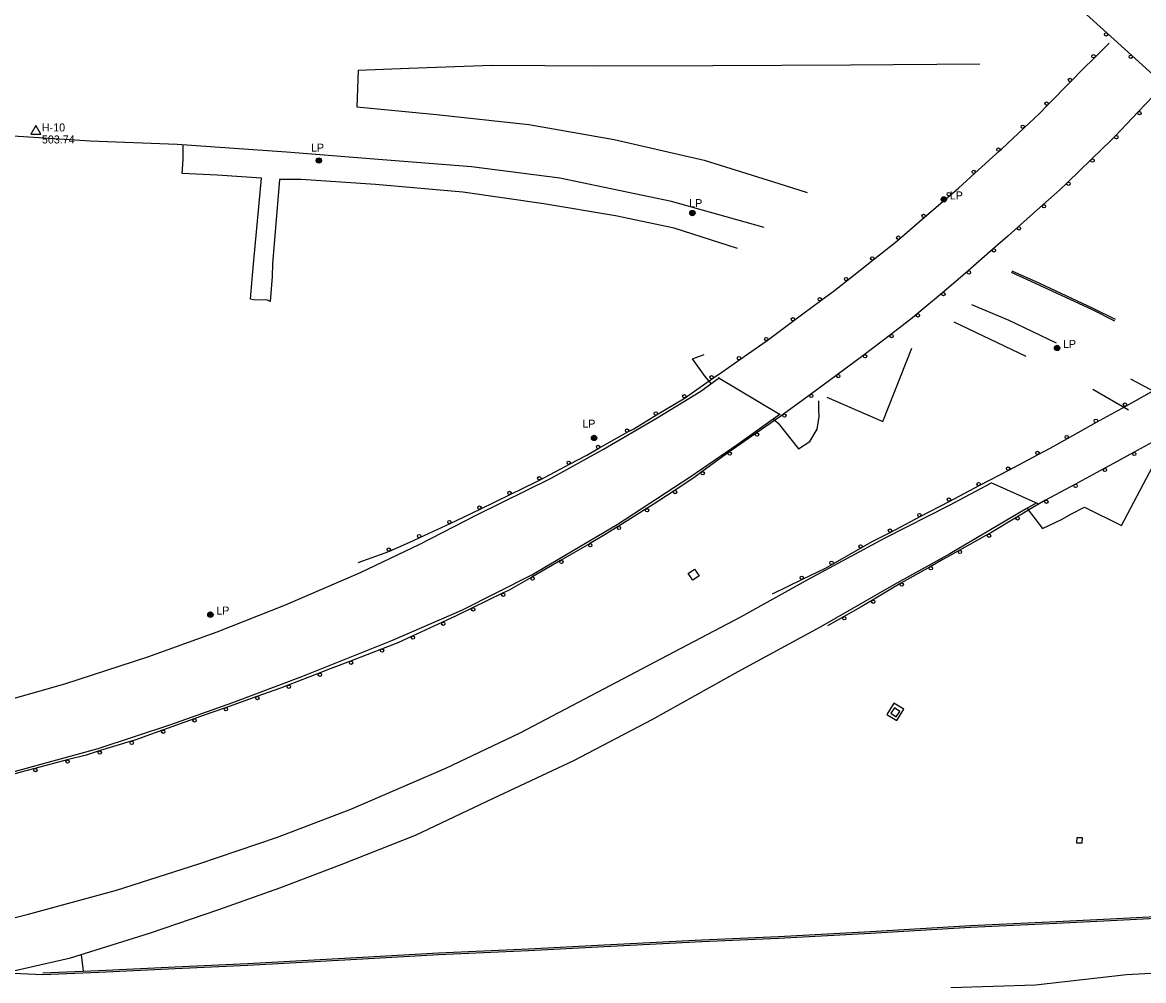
# Model space of a CAD drawing. Extents: x 2402803 to 2427059, y 6985292 to 6997652.
# Drawn here: x 2416364 to 2417036, y 6990803 to 6991378 of the extents above; entities that cross this region are included whole.
import ezdxf

# ---------------------------------------------------------------- set-up
doc = ezdxf.new("R2010")
doc.units = 0
for name, color, linetype in [('p_control ground ctrl', 7, 'Continuous'), ('p_drainage conc drain', 7, 'Continuous'), ('p_drainage riprap', 7, 'Continuous'), ('p_dtm sidewalk', 7, 'Continuous'), ('p_road - paved curb', 7, 'Continuous'), ('p_road bridge end', 7, 'Continuous'), ('p_road guard rails', 7, 'Continuous'), ('p_structure slab', 7, 'Continuous'), ('p_utility manhole', 7, 'Continuous'), ('V7 LEVEL 31', 7, 'Continuous')]:
    doc.layers.add(name, color=color, linetype=linetype)

msp = doc.modelspace()

# ---------------------------------------------------------------- linework, layer by layer
at = {"layer": 'p_control ground ctrl'}
for p, q in [((2416372.16, 6991316.08), (2416369.16, 6991310.88)), ((2416375.16, 6991310.88), (2416372.16, 6991316.08)), ((2416372.16, 6991312.6), (2416372.16, 6991312.64)), ((2416369.16, 6991310.88), (2416375.16, 6991310.88))]:
    msp.add_line(p, q, dxfattribs=at)
at = {"layer": 'p_drainage conc drain'}
for points in [[(2416793, 6991242.34), (2416755.02, 6991254.66), (2416719.7, 6991261.91), (2416676.84, 6991269.14), (2416628.2, 6991276.09), (2416575.83, 6991280.85), (2416531.19, 6991283.82), (2416518.25, 6991283.7), (2416514.1, 6991233.25), (2416513.76, 6991225.67), (2416512.6, 6991210.54), (2416511.04, 6991211.43), (2416502.65, 6991211.61), (2416500.87, 6991211.94), (2416501.98, 6991226.42), (2416502.88, 6991235.13), (2416507.48, 6991284.68), (2416480.82, 6991286.43), (2416459.89, 6991287.31), (2416460.36, 6991295.65), (2416460.38, 6991304.61)], [(2416966.13, 6991177.67), (2416922.79, 6991198.21)]]:
    msp.add_lwpolyline(points, dxfattribs=at)
at = {"layer": 'p_drainage riprap'}
for points in [[(2416777.21, 6991161.38), (2416773.53, 6991165.57), (2416765.87, 6991176.24), (2416772.94, 6991178.81)], [(2416846.56, 6991153.28), (2416880.01, 6991138.62), (2416897.51, 6991182.55)], [(2417027.43, 6991145.45), (2417006.1, 6991157.88)], [(2416814.46, 6991140.06), (2416817.31, 6991137.58), (2416829.51, 6991122.21), (2416836.24, 6991126.66), (2416840.77, 6991134.07), (2416841.99, 6991141.68), (2416841.73, 6991145.91), (2416841.62, 6991151.07)], [(2416966.71, 6991086.49), (2416975.83, 6991074.5), (2416987.21, 6991079.89), (2416993.27, 6991083.16), (2417000.97, 6991087.2), (2417023.24, 6991076.17), (2417043.83, 6991115.28)]]:
    msp.add_lwpolyline(points, dxfattribs=at)
at = {"layer": 'p_dtm sidewalk'}
msp.add_lwpolyline([(2416399.24, 6990818.74), (2416400.4, 6990808.9)], dxfattribs=at)
at = {"layer": 'p_road - paved curb'}
for points in [[(2416938.3, 6991352.94), (2416860.72, 6991352.32), (2416778.15, 6991351.96), (2416709.07, 6991351.68), (2416645.49, 6991352.1), (2416595.75, 6991350.46), (2416565.37, 6991349.17), (2416564.55, 6991327.35), (2416612.35, 6991322.78), (2416667.81, 6991316.8), (2416719.03, 6991307.86), (2416772.98, 6991295.33), (2416817.74, 6991281.48), (2416834.61, 6991275.99)], [(2416808.88, 6991254.94), (2416753.42, 6991270.62), (2416686.37, 6991284.53), (2416633.35, 6991291.4), (2416574.91, 6991296.05), (2416522.37, 6991300.14), (2416456.92, 6991304.86), (2416404.72, 6991306.84), (2416336.67, 6991311.2), (2416252.88, 6991316.44), (2416181.47, 6991320.6), (2416111.55, 6991324.83), (2416040.64, 6991328.97), (2415969.73, 6991331.89), (2415926.67, 6991335), (2415884.63, 6991336.77)], [(2416957.13, 6991228.13), (2416973.57, 6991220.69), (2417005.69, 6991205.72), (2417019, 6991199.07)], [(2416957.44, 6991229.09), (2416973.99, 6991221.6), (2417006.12, 6991206.62), (2417019.45, 6991199.96)], [(2416984.29, 6991185.61), (2416955.8, 6991199.17), (2416933.52, 6991208.65)], [(2415875.66, 6990923.32), (2415928.73, 6990920.7), (2415969.16, 6990919.62), (2416016.83, 6990920.33), (2416069.54, 6990922.61), (2416115.65, 6990925.28), (2416158.58, 6990930.41), (2416207.93, 6990938.7), (2416256.12, 6990948.4), (2416302.78, 6990958.49), (2416348.51, 6990969.67), (2416389.38, 6990981.25), (2416439.33, 6990997.5), (2416480.87, 6991012.51), (2416521.73, 6991028.71), (2416566.9, 6991047.96), (2416602.31, 6991065.09), (2416636.55, 6991082.59), (2416681.23, 6991104.62), (2416712.65, 6991121.98), (2416744.8, 6991140.8), (2416770.84, 6991156.8), (2416782.16, 6991164.94)], [(2417028.63, 6991164.24), (2417045.47, 6991155.29)], [(2415873.34, 6990871.28), (2415923.68, 6990868.17), (2415971.55, 6990866.78), (2416022.74, 6990868.27), (2416071.85, 6990871.58), (2416120.56, 6990876.97), (2416170.06, 6990884.9), (2416216.55, 6990893.71), (2416270.67, 6990905.08), (2416318.35, 6990917.33), (2416362.11, 6990929.42), (2416409.51, 6990942.48), (2416453.03, 6990956.8), (2416490.23, 6990970.03), (2416531.72, 6990985.67), (2416585.65, 6991007.23), (2416627.51, 6991025.37), (2416669.63, 6991046.57), (2416720.65, 6991076.86), (2416764.48, 6991105.51), (2416792.5, 6991124.59), (2416818.52, 6991143.17)], [(2416317.17, 6990830.44), (2416366.96, 6990842.94), (2416420.38, 6990857.43), (2416469.76, 6990873.19), (2416516.96, 6990889.25), (2416561.01, 6990906.06), (2416617.96, 6990930.6), (2416662.48, 6990951.87), (2416709.03, 6990976.26), (2416751.11, 6990998.46), (2416794.88, 6991021.49), (2416835.47, 6991043.94), (2416881.44, 6991068.78), (2416919.98, 6991088.43), (2416944.79, 6991101.61)], [(2416972.11, 6991089.61), (2416965.73, 6991085.93), (2416920.3, 6991059.33), (2416886.68, 6991040.71), (2416842.41, 6991015.3), (2416793.09, 6990988.36), (2416741.57, 6990959.56), (2416694.55, 6990935.06), (2416646.46, 6990912.42), (2416599.69, 6990890.17), (2416554.95, 6990872.61), (2416518.28, 6990858.66), (2416481.74, 6990845.74), (2416439.98, 6990831.55), (2416392.08, 6990816.49), (2416354.22, 6990807.8), (2416376.27, 6990806.97)], [(2416376.23, 6990807.97), (2416409.87, 6990809.27), (2416455.68, 6990811.49), (2416499.1, 6990813.5), (2416568.1, 6990817.29), (2416613.62, 6990819.85), (2416667.55, 6990822.24), (2416712.93, 6990824.69), (2416771.57, 6990827.77), (2416817.44, 6990829.71), (2416872.59, 6990832.63), (2416932.61, 6990836.35), (2416984.19, 6990838.59), (2417020.51, 6990840.51), (2417059.35, 6990842.44)], [(2416376.27, 6990806.97), (2416409.91, 6990808.27), (2416455.73, 6990810.49), (2416499.15, 6990812.5), (2416568.16, 6990816.29), (2416613.67, 6990818.85), (2416667.6, 6990821.24), (2416712.98, 6990823.69), (2416771.62, 6990826.77), (2416817.49, 6990828.71), (2416872.65, 6990831.63), (2416932.66, 6990835.35), (2416984.24, 6990837.59), (2417020.56, 6990839.51), (2417059.4, 6990841.44)], [(2417059.26, 6990808.45), (2417026.27, 6990806.74), (2416971.75, 6990800.45), (2416920.81, 6990798.82)]]:
    msp.add_lwpolyline(points, dxfattribs=at)
at = {"layer": 'p_road bridge end'}
for points in [[(2416781.33, 6991164.91), (2416818.56, 6991142.78)], [(2416944.77, 6991102.01), (2416973.01, 6991089.48)]]:
    msp.add_lwpolyline(points, dxfattribs=at)
for points in [[(2416770.01, 6991046.01), (2416766.2, 6991043.36), (2416763.35, 6991047.46), (2416767.16, 6991050.11)], [(2416996.37, 6990888.9), (2416996.28, 6990885.93), (2416999.7, 6990885.83), (2416999.79, 6990888.8)]]:
    msp.add_lwpolyline(points, close=True, dxfattribs=at)
at = {"layer": 'p_road guard rails'}
for p, q in [((2417007.14, 6991357.02), (2417015.76, 6991365.59)), ((2417029.45, 6991358.16), (2417014.61, 6991371.58)), ((2417044.28, 6991344.75), (2417029.45, 6991358.16)), ((2416979.02, 6991328.58), (2416993.04, 6991342.84)), ((2417047.02, 6991338.83), (2417033.23, 6991324.35)), ((2417033.23, 6991324.35), (2417019.44, 6991309.87)), ((2416935.25, 6991287.54), (2416950.06, 6991300.98)), ((2417005.15, 6991295.88), (2416990.75, 6991281.99)), ((2416905.17, 6991261.18), (2416920.33, 6991274.24)), ((2416976, 6991268.5), (2416961.08, 6991255.18)), ((2416890.02, 6991248.13), (2416905.17, 6991261.18)), ((2416946.08, 6991241.96), (2416931.01, 6991228.81)), ((2416858.67, 6991223.29), (2416874.37, 6991235.68)), ((2416826.77, 6991199.17), (2416842.81, 6991211.11)), ((2416915.78, 6991215.85), (2416900.47, 6991202.97)), ((2416884.7, 6991190.68), (2416868.83, 6991178.51)), ((2416794.32, 6991175.79), (2416810.73, 6991187.22)), ((2416852.73, 6991166.64), (2416836.61, 6991154.81)), ((2417025.8, 6991147.87), (2417043.28, 6991157.59)), ((2416744.41, 6991142.55), (2416761.53, 6991152.89)), ((2416836.61, 6991154.81), (2416820.49, 6991142.97)), ((2417008.33, 6991138.15), (2417025.8, 6991147.87)), ((2416990.85, 6991128.43), (2417008.33, 6991138.15)), ((2416709.78, 6991122.54), (2416727.22, 6991132.32)), ((2416804.09, 6991131.54), (2416787.66, 6991120.16)), ((2417047.93, 6991129.62), (2417030.37, 6991120.05)), ((2416955.64, 6991109.48), (2416973.3, 6991118.85)), ((2416674.51, 6991103.68), (2416692.19, 6991113.02)), ((2417012.81, 6991110.47), (2416995.25, 6991100.9)), ((2416920.23, 6991090.87), (2416937.96, 6991100.14)), ((2416995.25, 6991100.9), (2416977.69, 6991091.33)), ((2416638.58, 6991086.09), (2416656.56, 6991094.85)), ((2416902.51, 6991081.6), (2416920.23, 6991090.87)), ((2416738.19, 6991086.25), (2416721.25, 6991075.62)), ((2416602.41, 6991069.01), (2416620.57, 6991077.41)), ((2416884.79, 6991072.32), (2416902.51, 6991081.6)), ((2416943.28, 6991070.97), (2416925.82, 6991061.23)), ((2416704.14, 6991065.27), (2416686.85, 6991055.21)), ((2416849.8, 6991052.97), (2416867.19, 6991062.83)), ((2416908.38, 6991051.45), (2416890.96, 6991041.63)), ((2416813.92, 6991035.31), (2416831.93, 6991044)), ((2416652, 6991035.6), (2416634.04, 6991026.8)), ((2416615.98, 6991018.21), (2416597.82, 6991009.86)), ((2416856.44, 6991021.43), (2416846.87, 6991016.12)), ((2416579.4, 6991002.09), (2416560.76, 6990994.84)), ((2416542.11, 6990987.61), (2416523.46, 6990980.4)), ((2416504.65, 6990973.6), (2416485.79, 6990966.94)), ((2416466.95, 6990960.25), (2416448.13, 6990953.47)), ((2416429.27, 6990946.81), (2416410.15, 6990940.97)), ((2416390.9, 6990935.58), (2416371.55, 6990930.5))]:
    msp.add_line(p, q, dxfattribs=at)
for points in [[(2417014.61, 6991371.58), (2417000.06, 6991384.74), (2416999.79, 6991385)], [(2416993.04, 6991342.84), (2416999.88, 6991349.8), (2417007.14, 6991357.02)], [(2416964.65, 6991314.67), (2416974, 6991323.47), (2416979.02, 6991328.58)], [(2416950.06, 6991300.98), (2416951.36, 6991302.16), (2416964.65, 6991314.67)], [(2417019.44, 6991309.87), (2417016.97, 6991307.28), (2417005.15, 6991295.88)], [(2416920.33, 6991274.24), (2416925.44, 6991278.64), (2416935.25, 6991287.54)], [(2416990.75, 6991281.99), (2416986.25, 6991277.65), (2416976, 6991268.5)], [(2416961.08, 6991255.18), (2416955.1, 6991249.84), (2416946.08, 6991241.96)], [(2416874.37, 6991235.68), (2416888.48, 6991246.81), (2416890.02, 6991248.13)], [(2416931.01, 6991228.81), (2416926.72, 6991225.06), (2416915.78, 6991215.85)], [(2416842.81, 6991211.11), (2416850.26, 6991216.66), (2416858.67, 6991223.29)], [(2416810.73, 6991187.22), (2416810.77, 6991187.25), (2416826.77, 6991199.17)], [(2416900.47, 6991202.97), (2416897.95, 6991200.85), (2416884.7, 6991190.68)], [(2416868.83, 6991178.51), (2416867.32, 6991177.35), (2416852.73, 6991166.64)], [(2416777.94, 6991164.32), (2416784.11, 6991168.68), (2416794.32, 6991175.79)], [(2416761.53, 6991152.89), (2416763.23, 6991153.92), (2416777.94, 6991164.32)], [(2416727.22, 6991132.32), (2416730.76, 6991134.31), (2416744.41, 6991142.55)], [(2416820.49, 6991142.97), (2416819, 6991141.88), (2416804.09, 6991131.54)], [(2416973.3, 6991118.85), (2416980.4, 6991122.62), (2416990.85, 6991128.43)], [(2416692.19, 6991113.02), (2416702.54, 6991118.48), (2416709.78, 6991122.54)], [(2416787.66, 6991120.16), (2416786.35, 6991119.25), (2416771.53, 6991108.33)], [(2417030.37, 6991120.05), (2417018.35, 6991113.49), (2417012.81, 6991110.47)], [(2416656.56, 6991094.85), (2416672.24, 6991102.48), (2416674.51, 6991103.68)], [(2416771.53, 6991108.33), (2416766.66, 6991104.75), (2416754.97, 6991097.12)], [(2416937.96, 6991100.14), (2416944.43, 6991103.53), (2416955.64, 6991109.48)], [(2416754.97, 6991097.12), (2416741.76, 6991088.49), (2416738.19, 6991086.25)], [(2416977.69, 6991091.33), (2416969.96, 6991087.12), (2416960.4, 6991081.3)], [(2416620.57, 6991077.41), (2416624.46, 6991079.21), (2416638.58, 6991086.09)], [(2416960.4, 6991081.3), (2416944.94, 6991071.9), (2416943.28, 6991070.97)], [(2416721.25, 6991075.62), (2416712.54, 6991070.16), (2416704.14, 6991065.27)], [(2416867.19, 6991062.83), (2416873.74, 6991066.54), (2416884.79, 6991072.32)], [(2416584.14, 6991060.89), (2416598.26, 6991067.09), (2416602.41, 6991069.01)], [(2416565.46, 6991053.98), (2416581.53, 6991059.75), (2416584.14, 6991060.89)], [(2416925.82, 6991061.23), (2416916.06, 6991055.79), (2416908.38, 6991051.45)], [(2416686.85, 6991055.21), (2416684.33, 6991053.75), (2416669.49, 6991045.29)], [(2416831.93, 6991044), (2416845.73, 6991050.66), (2416849.8, 6991052.97)], [(2416669.49, 6991045.29), (2416655.52, 6991037.32), (2416652, 6991035.6)], [(2416890.96, 6991041.63), (2416889.85, 6991041), (2416873.8, 6991031.36)], [(2416873.8, 6991031.36), (2416867.17, 6991027.38), (2416856.44, 6991021.43)], [(2416634.04, 6991026.8), (2416624.15, 6991021.96), (2416615.98, 6991018.21)], [(2416597.82, 6991009.86), (2416589.18, 6991005.89), (2416579.4, 6991002.09)], [(2416560.76, 6990994.84), (2416548.71, 6990990.16), (2416542.11, 6990987.61)], [(2416523.46, 6990980.4), (2416518.92, 6990978.64), (2416504.65, 6990973.6)], [(2416485.79, 6990966.94), (2416472.43, 6990962.22), (2416466.95, 6990960.25)], [(2416448.13, 6990953.47), (2416431.44, 6990947.47), (2416429.27, 6990946.81)], [(2416410.15, 6990940.97), (2416402.19, 6990938.54), (2416390.9, 6990935.58)], [(2416371.55, 6990930.5), (2416366.05, 6990929.06), (2416352.24, 6990925.32)]]:
    msp.add_lwpolyline(points, dxfattribs=at)
for centre in [(2417013.94, 6991370.84), (2417006.44, 6991357.73), (2417028.78, 6991357.42), (2416992.32, 6991343.54), (2416978.31, 6991329.28), (2417033.95, 6991323.66), (2416963.96, 6991315.4), (2417020.16, 6991309.18), (2416949.39, 6991301.72), (2417005.84, 6991295.16), (2416934.58, 6991288.29), (2416991.45, 6991281.27), (2416919.67, 6991274.99), (2416976.67, 6991267.75), (2416904.52, 6991261.94), (2416961.75, 6991254.44), (2416889.36, 6991248.89), (2416873.75, 6991236.47), (2416946.73, 6991241.21), (2416858.05, 6991224.08), (2416931.67, 6991228.05), (2416842.21, 6991211.91), (2416916.42, 6991215.09), (2416826.17, 6991199.97), (2416901.12, 6991202.21), (2416885.31, 6991189.89), (2416810.16, 6991188.04), (2416793.75, 6991176.61), (2416869.44, 6991177.72), (2416777.36, 6991165.13), (2416853.33, 6991165.84), (2416761.01, 6991153.75), (2416837.2, 6991154), (2416743.89, 6991143.41), (2417025.32, 6991148.74), (2416821.08, 6991142.17), (2417007.84, 6991139.02), (2416726.73, 6991133.2), (2416804.66, 6991130.72), (2416990.37, 6991129.31), (2416709.29, 6991123.41), (2416788.23, 6991119.33), (2416972.83, 6991119.74), (2417030.85, 6991119.17), (2416691.73, 6991113.9), (2416955.17, 6991110.36), (2417013.29, 6991109.59), (2416674.04, 6991104.56), (2416772.12, 6991107.53), (2416656.13, 6991095.74), (2416755.52, 6991096.28), (2416937.49, 6991101.03), (2416995.73, 6991100.02), (2416919.77, 6991091.76), (2416978.17, 6991090.45), (2416638.15, 6991086.99), (2416738.72, 6991085.4), (2416902.05, 6991082.48), (2416620.15, 6991078.32), (2416960.92, 6991080.45), (2416601.99, 6991069.92), (2416721.78, 6991074.77), (2416884.33, 6991073.21), (2416943.77, 6991070.1), (2416583.74, 6991061.81), (2416704.64, 6991064.41), (2416866.7, 6991063.7), (2416926.3, 6991060.36), (2416687.35, 6991054.35), (2416849.3, 6991053.84), (2416908.87, 6991050.58), (2416669.98, 6991044.42), (2416831.49, 6991044.9), (2416652.44, 6991034.7), (2416891.45, 6991040.76), (2416874.31, 6991030.5), (2416634.48, 6991025.9), (2416616.4, 6991017.3), (2416856.93, 6991020.56), (2416598.23, 6991008.95), (2416579.76, 6991001.16), (2416561.12, 6990993.91), (2416542.47, 6990986.68), (2416523.82, 6990979.46), (2416504.98, 6990972.66), (2416486.13, 6990966), (2416467.28, 6990959.31), (2416448.47, 6990952.53), (2416429.57, 6990945.85), (2416391.15, 6990934.61), (2416410.44, 6990940.01), (2416371.8, 6990929.54)]:
    msp.add_circle(centre, 1, dxfattribs=at)
at = {"layer": 'p_structure slab'}
msp.add_lwpolyline([(2416886.69, 6990969.61), (2416882.56, 6990962.77), (2416888.51, 6990959.18), (2416892.64, 6990966.02)], close=True, dxfattribs=at)
at = {"layer": 'p_utility manhole'}
msp.add_lwpolyline([(2416887.03, 6990966.83), (2416884.86, 6990963.63), (2416888.16, 6990961.4), (2416890.33, 6990964.6)], close=True, dxfattribs=at)
for centre, radius in [((2416541.83, 6991295.2), 1.6), ((2416541.83, 6991295.2), 1.3), ((2416541.83, 6991295.2), 1), ((2416541.83, 6991295.2), 0.539), ((2416541.83, 6991295.2), 0.192), ((2416916.66, 6991271.84), 1.6), ((2416916.66, 6991271.84), 1.3), ((2416916.66, 6991271.84), 1), ((2416916.66, 6991271.84), 0.539), ((2416916.66, 6991271.84), 0.192), ((2416765.84, 6991263.64), 1.6), ((2416765.84, 6991263.64), 1.3), ((2416765.84, 6991263.64), 1), ((2416765.84, 6991263.64), 0.539), ((2416765.84, 6991263.64), 0.192), ((2416984.57, 6991182.73), 1.6), ((2416984.57, 6991182.73), 1.3), ((2416984.57, 6991182.73), 1), ((2416984.57, 6991182.73), 0.539), ((2416984.57, 6991182.73), 0.192), ((2416706.88, 6991128.73), 1.6), ((2416706.88, 6991128.73), 1.3), ((2416706.88, 6991128.73), 1), ((2416706.88, 6991128.73), 0.539), ((2416706.88, 6991128.73), 0.192), ((2416476.76, 6991022.8), 1.6), ((2416476.76, 6991022.8), 1.3), ((2416476.76, 6991022.8), 1), ((2416476.76, 6991022.8), 0.539), ((2416476.76, 6991022.8), 0.192)]:
    msp.add_circle(centre, radius, dxfattribs=at)

# ---------------------------------------------------------------- texts
at = {"layer": 'p_control ground ctrl'}
msp.add_text('  H-10', height=4.8, dxfattribs=at).set_placement((2416372.16, 6991312.6))
at = {"layer": 'p_utility manhole'}
for p in [(2416533.54, 6991300.5), (2416760.36, 6991267.21), (2416916.66, 6991271.84), (2416984.57, 6991182.73), (2416696.29, 6991134.91), (2416476.76, 6991022.8)]:
    msp.add_text('  LP', height=4.8, dxfattribs=at).set_placement(p)
at = {"layer": 'V7 LEVEL 31'}
msp.add_text('  503.74', height=4.8, dxfattribs=at).set_placement((2416372.16, 6991305.4))

doc.saveas('drawing.dxf')
